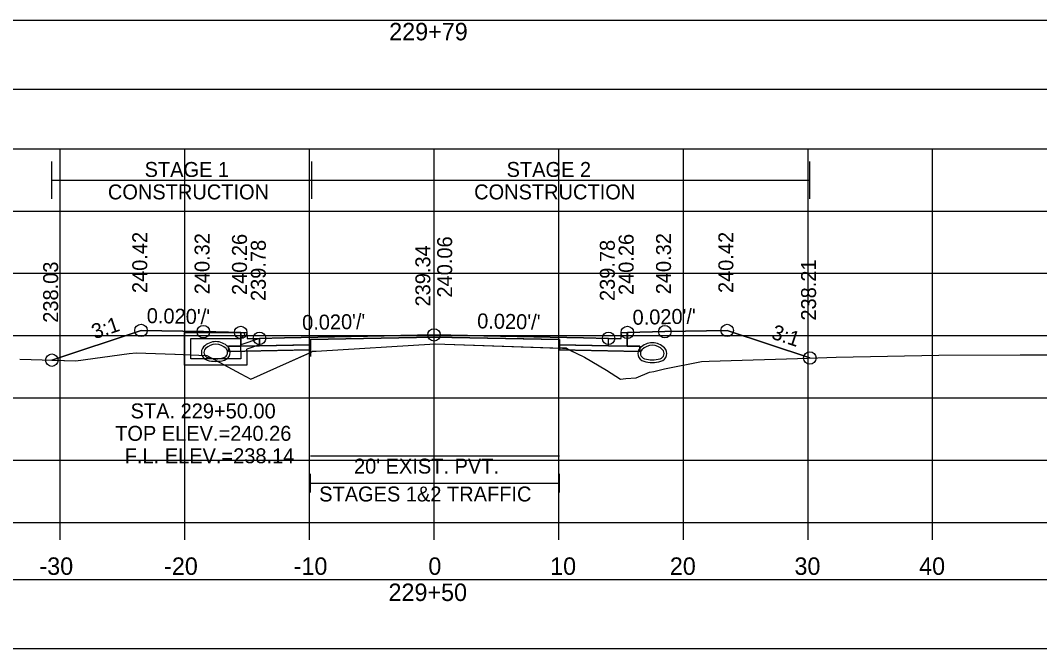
# Model space of a CAD drawing. Extents: x 1369627 to 1374022, y 380035 to 398173.
# Drawn here: x 1372065.3 to 1372147.1, y 386924.5 to 386974.9 of the extents above; entities that cross this region are included whole.
import ezdxf

# ---------------------------------------------------------------- set-up
doc = ezdxf.new("R2010")
doc.units = 0
for name, color, linetype in [('Default', 7, 'Continuous'), ('R_Alt Surface', 7, 'Continuous'), ('R_Axis', 7, 'Continuous'), ('R_Axis Annot', 7, 'Continuous'), ('R_Drive', 7, 'Continuous'), ('R_Exist Surface', 7, 'Continuous'), ('R_Fin Surface', 7, 'Continuous'), ('R_Grid', 7, 'Continuous'), ('R_MOT', 7, 'Continuous'), ('R_No Plot', 7, 'Continuous'), ('R_Water', 7, 'Continuous'), ('R_Water Annot', 7, 'Continuous'), ('R_Xsect Elev', 7, 'Continuous'), ('R_Xsect Slope', 7, 'Continuous'), ('T_Vehicle Path Rt', 7, 'Continuous')]:
    doc.layers.add(name, color=color, linetype=linetype)

msp = doc.modelspace()

# ---------------------------------------------------------------- linework, layer by layer
at = {"layer": 'Default'}
for p, q in [((1372088.605, 386936.994), (1372088.605, 386938.494)), ((1372108.605, 386936.994), (1372108.605, 386938.494)), ((1372088.605, 386937.744), (1372108.605, 386937.744))]:
    msp.add_line(p, q, dxfattribs=at)
for points in [[(1371948.53, 386969.355), (1372248.53, 386969.355), (1372248.53, 386974.877), (1371948.53, 386974.877)], [(1372083.02, 386949.833), (1372083.52, 386949.833), (1372083.53, 386949.333), (1372084.53, 386949.353), (1372084.53, 386948.766), (1372083.03, 386948.736)], [(1372113.53, 386949.333), (1372113.54, 386949.833), (1372114.04, 386949.833), (1372114.03, 386948.736), (1372112.53, 386948.766), (1372112.53, 386949.353)], [(1371948.53, 386924.453), (1372248.53, 386924.453), (1372248.53, 386929.976), (1371948.53, 386929.976)]]:
    msp.add_lwpolyline(points, close=True, dxfattribs=at)
at = {"layer": 'R_Alt Surface'}
msp.add_lwpolyline([(1372083.03, 386949.834), (1372083.03, 386948.736), (1372084.53, 386948.766), (1372088.605, 386948.848), (1372088.605, 386949.264), (1372098.53, 386949.463), (1372108.605, 386949.261), (1372108.605, 386948.845), (1372112.53, 386948.766), (1372114.03, 386948.736), (1372114.031, 386949.834)], dxfattribs=at)
for points in [[(1372082.03, 386948.716), (1372083.03, 386948.736), (1372084.53, 386948.766), (1372088.605, 386948.848), (1372088.605, 386948.431), (1372082.03, 386948.3)], [(1372115.03, 386948.716), (1372114.03, 386948.736), (1372112.53, 386948.766), (1372108.605, 386948.845), (1372108.605, 386948.428), (1372115.03, 386948.3)]]:
    msp.add_lwpolyline(points, close=True, dxfattribs=at)
at = {"layer": 'R_Axis'}
for p, q in [((1371948.53, 386934.575), (1372248.53, 386934.575)), ((1372068.53, 386933.175), (1372068.53, 386934.575)), ((1372078.53, 386933.175), (1372078.53, 386934.575)), ((1372088.53, 386933.175), (1372088.53, 386934.575)), ((1372098.53, 386933.175), (1372098.53, 386934.575)), ((1372108.53, 386933.175), (1372108.53, 386934.575)), ((1372118.53, 386933.175), (1372118.53, 386934.575)), ((1372128.53, 386933.175), (1372128.53, 386934.575)), ((1372138.53, 386933.175), (1372138.53, 386934.575))]:
    msp.add_line(p, q, dxfattribs=at)
at = {"layer": 'R_Drive'}
for centre, radius, start, end in [((1372081.02, 386947.738), 1.354, 43.64848, 136.35152), ((1372081.02, 386947.738), 1.146, 43.64848, 136.35152), ((1372116.04, 386947.654), 1.354, 43.64848, 136.35152), ((1372080.507, 386948.227), 0.646, 136.35152, 253.95293), ((1372080.507, 386948.227), 0.438, 136.35152, 253.95293), ((1372081.532, 386948.227), 0.438, 286.04707, 43.64848), ((1372081.532, 386948.227), 0.646, 286.04707, 43.64848), ((1372115.527, 386948.143), 0.646, 136.35152, 253.95293), ((1372115.527, 386948.143), 0.438, 136.35152, 253.95293), ((1372116.04, 386947.654), 1.146, 43.64848, 136.35152), ((1372116.552, 386948.143), 0.438, 286.04707, 43.64848), ((1372116.552, 386948.143), 0.646, 286.04707, 43.64848), ((1372081.02, 386950.009), 2.5, 253.95293, 286.04707), ((1372081.02, 386950.009), 2.292, 253.95293, 286.04707), ((1372116.04, 386949.925), 2.5, 253.95293, 286.04707), ((1372116.04, 386949.925), 2.292, 253.95293, 286.04707)]:
    msp.add_arc(centre, radius, start, end, dxfattribs=at)
at = {"layer": 'R_Exist Surface'}
msp.add_lwpolyline([(1372065.295, 386947.69), (1372069.801, 386947.55), (1372074.062, 386948.138), (1372074.635, 386948.204), (1372077.745, 386948.076), (1372077.756, 386948.075), (1372080.294, 386947.981), (1372083.021, 386946.508), (1372083.836, 386946.074), (1372085.926, 386947.022), (1372088.724, 386948.287), (1372088.775, 386948.317), (1372089.066, 386948.332), (1372098.605, 386948.921), (1372108.846, 386948.571), (1372109.126, 386948.561), (1372109.195, 386948.525), (1372110.59, 386947.855), (1372112.376, 386946.804), (1372113.492, 386946.089), (1372113.909, 386946.146), (1372114.734, 386946.188), (1372115.807, 386946.635), (1372116.165, 386946.695), (1372117.004, 386946.9), (1372119.981, 386947.489), (1372120.595, 386947.514), (1372128.569, 386947.778), (1372130.779, 386947.842), (1372139.033, 386947.995), (1372145.547, 386948.027), (1372151.014, 386948.039)], dxfattribs=at)
at = {"layer": 'R_Fin Surface'}
msp.add_lwpolyline([(1372067.87, 386947.61), (1372075.02, 386949.993), (1372080.02, 386949.893), (1372083.02, 386949.833), (1372083.52, 386949.833), (1372083.53, 386949.333), (1372084.53, 386949.353), (1372086.53, 386949.393), (1372098.53, 386949.633), (1372110.53, 386949.393), (1372112.53, 386949.353), (1372113.53, 386949.333), (1372113.54, 386949.833), (1372114.04, 386949.833), (1372117.04, 386949.893), (1372122.04, 386949.993), (1372128.675, 386947.781)], dxfattribs=at)
at = {"layer": 'R_Grid'}
for p, q in [((1371948.53, 386964.575), (1372248.53, 386964.575)), ((1372068.53, 386934.575), (1372068.53, 386964.575)), ((1372078.53, 386934.575), (1372078.53, 386964.575)), ((1372088.53, 386934.575), (1372088.53, 386964.575)), ((1372098.53, 386934.575), (1372098.53, 386964.575)), ((1372108.53, 386934.575), (1372108.53, 386964.575)), ((1372118.53, 386934.575), (1372118.53, 386964.575)), ((1372128.53, 386934.575), (1372128.53, 386964.575)), ((1372138.53, 386934.575), (1372138.53, 386964.575)), ((1371948.53, 386959.575), (1372248.53, 386959.575)), ((1371948.53, 386954.575), (1372248.53, 386954.575)), ((1371948.53, 386949.575), (1372248.53, 386949.575)), ((1371948.53, 386944.575), (1372248.53, 386944.575)), ((1371948.53, 386939.575), (1372248.53, 386939.575)), ((1371948.53, 386934.575), (1372248.53, 386934.575))]:
    msp.add_line(p, q, dxfattribs=at)
at = {"layer": 'R_MOT'}
for p, q in [((1372067.87, 386960.554), (1372067.87, 386963.554)), ((1372088.729, 386960.554), (1372088.729, 386963.554)), ((1372128.675, 386960.554), (1372128.675, 386963.554)), ((1372067.87, 386962.054), (1372128.675, 386962.054))]:
    msp.add_line(p, q, dxfattribs=at)
at = {"layer": 'R_No Plot'}
for points in [[(1372083.02, 386949.833), (1372083.03, 386948.736), (1372084.53, 386948.766), (1372088.53, 386948.846), (1372088.53, 386949.263), (1372098.53, 386949.463), (1372108.53, 386949.263), (1372108.53, 386948.846), (1372112.53, 386948.766), (1372114.03, 386948.736), (1372114.04, 386949.833)], [(1372088.605, 386939.921), (1372108.605, 386939.921)]]:
    msp.add_lwpolyline(points, dxfattribs=at)
for points in [[(1372088.53, 386948.846), (1372084.53, 386948.766), (1372083.03, 386948.736), (1372082.03, 386948.716), (1372082.03, 386948.299), (1372088.53, 386948.429)], [(1372098.53, 386949.633), (1372086.53, 386949.393), (1372084.53, 386949.353), (1372084.53, 386948.766), (1372088.53, 386948.846), (1372088.53, 386949.263), (1372098.53, 386949.463), (1372108.53, 386949.263), (1372108.53, 386948.846), (1372112.53, 386948.766), (1372112.53, 386949.353), (1372110.53, 386949.393)], [(1372108.53, 386948.846), (1372112.53, 386948.766), (1372114.03, 386948.736), (1372115.03, 386948.716), (1372115.03, 386948.299), (1372108.53, 386948.429)]]:
    msp.add_lwpolyline(points, close=True, dxfattribs=at)
for centre in [(1372075.02, 386949.993), (1372122.04, 386949.993), (1372080.02, 386949.893), (1372083.02, 386949.833), (1372084.53, 386949.353), (1372098.53, 386949.633), (1372112.53, 386949.353), (1372114.04, 386949.833), (1372117.04, 386949.893), (1372067.87, 386947.61), (1372128.675, 386947.781)]:
    msp.add_circle(centre, 0.5, dxfattribs=at)
at = {"layer": 'R_Water'}
for p, q in [((1372078.52, 386949.835), (1372083.27, 386949.835)), ((1372078.52, 386948.335), (1372078.52, 386949.835)), ((1372083.352, 386949.67), (1372083.02, 386949.335)), ((1372083.352, 386949.67), (1372083.27, 386949.835)), ((1372079.02, 386948.335), (1372079.02, 386949.335)), ((1372079.02, 386949.335), (1372083.02, 386949.335)), ((1372084.52, 386949.355), (1372083.02, 386948.835)), ((1372083.02, 386948.335), (1372083.02, 386948.835)), ((1372084.52, 386948.826), (1372083.52, 386948.479)), ((1372083.52, 386948.335), (1372083.52, 386948.479))]:
    msp.add_line(p, q, dxfattribs=at)
for points in [[(1372084.52, 386948.826), (1372084.52, 386949.355)], [(1372083.52, 386948.335), (1372083.52, 386947.215), (1372081.02, 386947.215), (1372078.52, 386947.215), (1372078.52, 386948.335)], [(1372083.02, 386948.335), (1372083.02, 386947.715), (1372081.02, 386947.715), (1372079.02, 386947.715), (1372079.02, 386948.335)]]:
    msp.add_lwpolyline(points, dxfattribs=at)
for centre, radius, start, end in [((1372081.02, 386947.738), 1.354, 43.64848, 136.35152), ((1372081.02, 386947.738), 1.146, 43.64848, 136.35152), ((1372080.507, 386948.227), 0.646, 136.35152, 253.95293), ((1372080.507, 386948.227), 0.438, 136.35152, 253.95293), ((1372081.532, 386948.227), 0.438, 286.04707, 43.64848), ((1372081.532, 386948.227), 0.646, 286.04707, 43.64848), ((1372081.02, 386950.009), 2.5, 253.95293, 286.04707), ((1372081.02, 386950.009), 2.292, 253.95293, 286.04707)]:
    msp.add_arc(centre, radius, start, end, dxfattribs=at)
at = {"layer": 'R_Xsect Elev'}
msp.add_line((1372098.53, 386948.916), (1372098.53, 386958.916), dxfattribs=at)
at = {"layer": 'T_Vehicle Path Rt'}
for p, q in [((1372083.03, 386948.736), (1372083.02, 386949.833)), ((1372114.04, 386949.833), (1372114.03, 386948.736)), ((1372088.605, 386948.848), (1372088.605, 386947.892)), ((1372108.605, 386948.58), (1372108.605, 386948.845)), ((1372088.605, 386948.233), (1372088.605, 386948.431)), ((1372108.605, 386948.58), (1372108.605, 386948.428)), ((1372108.605, 386948.428), (1372109.431, 386948.411)), ((1372109.431, 386948.411), (1372110.59, 386947.855))]:
    msp.add_line(p, q, dxfattribs=at)
for points in [[(1372083.02, 386949.833), (1372080.02, 386949.893), (1372075.02, 386949.993), (1372067.87, 386947.61)], [(1372128.675, 386947.781), (1372122.04, 386949.993), (1372117.04, 386949.893), (1372114.04, 386949.833)], [(1372108.605, 386948.845), (1372108.605, 386949.261), (1372098.53, 386949.463), (1372088.605, 386949.264), (1372088.605, 386948.848)], [(1372088.605, 386948.233), (1372088.724, 386948.287), (1372088.775, 386948.317), (1372089.066, 386948.332), (1372098.605, 386948.921), (1372108.605, 386948.58)], [(1372088.605, 386948.848), (1372088.605, 386948.431), (1372088.605, 386948.233)], [(1372067.87, 386947.61), (1372069.801, 386947.55), (1372074.062, 386948.138), (1372074.635, 386948.204), (1372077.745, 386948.076), (1372077.756, 386948.075), (1372080.294, 386947.981), (1372083.021, 386946.508), (1372083.836, 386946.074), (1372085.926, 386947.022), (1372088.605, 386948.233)], [(1372088.605, 386948.431), (1372082.03, 386948.3), (1372082.03, 386948.716), (1372083.03, 386948.736)], [(1372109.431, 386948.411), (1372109.195, 386948.525), (1372109.126, 386948.561), (1372108.846, 386948.571), (1372108.605, 386948.58)], [(1372114.03, 386948.736), (1372115.03, 386948.716), (1372115.03, 386948.3), (1372109.431, 386948.411)], [(1372110.59, 386947.855), (1372112.376, 386946.804), (1372113.492, 386946.089), (1372113.909, 386946.146), (1372114.734, 386946.188), (1372115.807, 386946.635), (1372116.165, 386946.695), (1372117.004, 386946.9), (1372119.981, 386947.489), (1372120.595, 386947.514), (1372128.569, 386947.778), (1372128.675, 386947.781)]]:
    msp.add_lwpolyline(points, dxfattribs=at)

# ---------------------------------------------------------------- texts
at = {"layer": 'R_Axis Annot'}
for s, height, p in [('229+79', 1.4, (1372094.931, 386973.275)), ("20' EXIST. PVT.", 1.2, (1372092.108, 386938.502)), ('STAGES 1&2 TRAFFIC', 1.2, (1372089.312, 386936.262)), ('-30', 1.4, (1372066.871, 386930.375)), ('-20', 1.4, (1372076.871, 386930.375)), ('-10', 1.4, (1372087.268, 386930.375)), ('0', 1.4, (1372098.072, 386930.375)), ('10', 1.4, (1372107.841, 386930.375)), ('20', 1.4, (1372117.444, 386930.375)), ('30', 1.4, (1372127.444, 386930.375)), ('40', 1.4, (1372137.444, 386930.375)), ('229+50', 1.4, (1372094.875, 386928.275))]:
    msp.add_text(s, height=height, dxfattribs=at).set_placement(p)
at = {"layer": 'R_MOT'}
for s, p in [('STAGE 1', (1372075.308, 386962.31)), ('STAGE 2', (1372104.348, 386962.31)), ('CONSTRUCTION', (1372072.364, 386960.51)), ('CONSTRUCTION', (1372101.745, 386960.51))]:
    msp.add_text(s, height=1.2, dxfattribs=at).set_placement(p)
at = {"layer": 'R_Water Annot'}
for s, p in [('STA. 229+50.00', (1372074.183, 386942.931)), ('TOP ELEV.=240.26', (1372072.945, 386941.131)), ('F.L. ELEV.=238.14', (1372073.715, 386939.331))]:
    msp.add_text(s, height=1.2, dxfattribs=at).set_placement(p)
at = {"layer": 'R_Xsect Elev'}
for s, p in [('240.42', (1372075.52, 386952.993)), ('240.32', (1372080.52, 386952.893)), ('240.26', (1372083.52, 386952.833)), ('239.78', (1372085.03, 386952.353)), ('240.06', (1372099.981, 386952.633)), ('239.78', (1372113.03, 386952.353)), ('240.26', (1372114.54, 386952.833)), ('240.32', (1372117.54, 386952.893)), ('240.42', (1372122.54, 386952.993)), ('239.34', (1372098.23, 386951.916)), ('238.03', (1372068.37, 386950.61)), ('238.21', (1372129.175, 386950.781))]:
    msp.add_text(s, height=1.2, rotation=90, dxfattribs=at).set_placement(p)
at = {"layer": 'R_Xsect Slope'}
for s, rotation, p in [("0.020'/'", 358.85424, (1372075.47, 386950.584)), ("0.020'/'", 1.14576, (1372087.956, 386950.021)), ("0.020'/'", 358.85424, (1372101.98, 386950.164)), ("0.020'/'", 1.14576, (1372114.466, 386950.441)), ('3:1', 18.43323, (1372071.287, 386949.276)), ('3:1', 341.56677, (1372125.515, 386949.361))]:
    msp.add_text(s, height=1.2, rotation=rotation, dxfattribs=at).set_placement(p)

doc.saveas('drawing.dxf')
